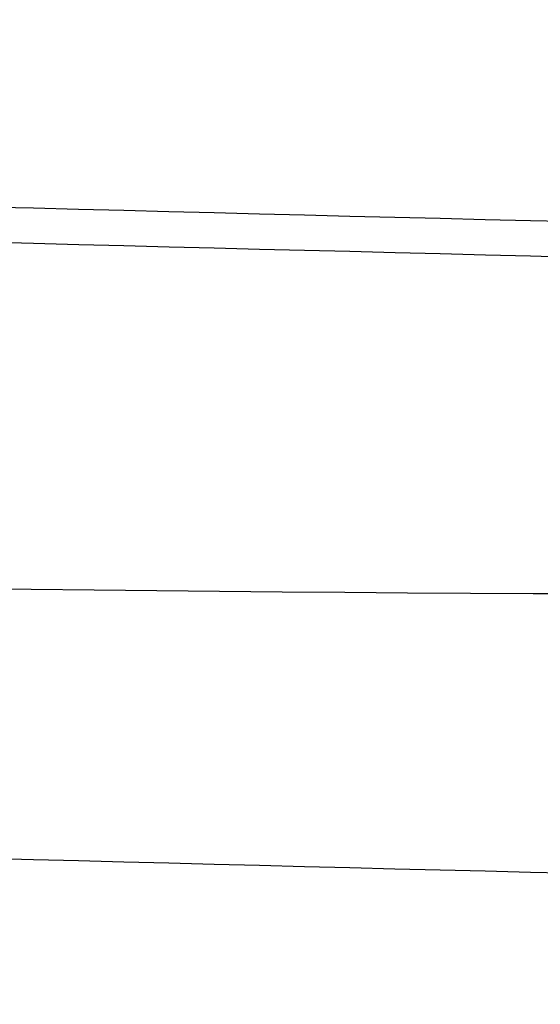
# Model space of a CAD drawing. Header units: millimetres. Extents: x -964 to -364, y -6 to 234.
# Tile 446 of 656: x -954.0968 to -954.0808, y -5.722 to -5.6915. Entities that reach past the tile are written whole.
import ezdxf

# ---------------------------------------------------------------- set-up
doc = ezdxf.new("R2010")
doc.units = ezdxf.units.MM
doc.layers.add('Default', color=18, linetype='Continuous', true_color=0x000000)

msp = doc.modelspace()

# ---------------------------------------------------------------- linework, layer by layer
at = {"layer": 'Default', "extrusion": (-4.302880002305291e-08, 0.1760482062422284, -0.9843815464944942)}
msp.add_rational_spline([(-954.071290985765, -5.718119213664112, 8.22307543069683), (-956.0712909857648, -5.71811930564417, 8.223075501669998), (-956.0712910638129, -3.749356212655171, 8.57517191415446), (-956.0712910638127, -3.749356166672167, 8.575171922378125), (-956.0712910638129, -3.749356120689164, 8.575171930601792)], [1, 0.707106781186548, 1, 0.9999999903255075, 0.9999999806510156], degree=2, knots=[0, 0, 0, 3.14159265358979, 3.14159265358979, 3.141592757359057, 3.141592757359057, 3.141592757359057], dxfattribs=at)
msp.add_rational_spline([(-954.071290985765, -5.718119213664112, 8.22307543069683), (-956.0712909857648, -5.71811930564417, 8.223075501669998), (-956.0712910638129, -3.749356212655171, 8.57517191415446), (-956.0712910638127, -3.749356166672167, 8.575171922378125), (-956.0712910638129, -3.749356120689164, 8.575171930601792)], [1, 0.707106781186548, 1, 0.9999999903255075, 0.9999999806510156], degree=2, knots=[0, 0, 0, 3.14159265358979, 3.14159265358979, 3.141592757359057, 3.141592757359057, 3.141592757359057], dxfattribs=at)
at = {"layer": 'Default', "extrusion": (-4.258863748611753e-08, 0.2252034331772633, -0.9743117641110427)}
msp.add_rational_spline([(-954.0712909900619, -5.697979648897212, 8.12476497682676), (-956.0712909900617, -5.697979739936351, 8.124765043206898), (-956.0712910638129, -3.749356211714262, 8.57517190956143), (-956.0712910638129, -3.749356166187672, 8.575171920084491), (-956.071291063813, -3.749356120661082, 8.575171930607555)], [1, 0.707106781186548, 1, 0.9999999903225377, 0.9999999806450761], degree=2, knots=[0, 0, 0, 3.14159265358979, 3.14159265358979, 3.141592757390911, 3.141592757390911, 3.141592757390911], dxfattribs=at)
msp.add_rational_spline([(-954.0712909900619, -5.697979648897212, 8.12476497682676), (-956.0712909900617, -5.697979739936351, 8.124765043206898), (-956.0712910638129, -3.749356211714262, 8.57517190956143), (-956.0712910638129, -3.749356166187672, 8.575171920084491), (-956.071291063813, -3.749356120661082, 8.575171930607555)], [1, 0.707106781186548, 1, 0.9999999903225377, 0.9999999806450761], degree=2, knots=[0, 0, 0, 3.14159265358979, 3.14159265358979, 3.141592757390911, 3.141592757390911, 3.141592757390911], dxfattribs=at)
at = {"layer": 'Default', "extrusion": (-2.641462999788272e-06, -0.1583924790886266, -0.9873762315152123)}
msp.add_rational_spline([(-954.071288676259, -5.699075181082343, 39.92282575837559), (-956.0711241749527, -5.699074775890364, 39.92283104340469), (-956.0712891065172, -3.724484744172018, 39.60607214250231)], [1.000000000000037, 0.7071238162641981, 0.9999659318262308], degree=2, dxfattribs=at)
msp.add_rational_spline([(-954.071288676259, -5.699075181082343, 39.92282575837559), (-956.0711241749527, -5.699074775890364, 39.92283104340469), (-956.0712891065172, -3.724484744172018, 39.60607214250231)], [1.000000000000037, 0.7071238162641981, 0.9999659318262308], degree=2, dxfattribs=at)
at = {"layer": 'Default', "extrusion": (-2.626305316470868e-06, -0.09550125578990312, -0.9954293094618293)}
msp.add_rational_spline([(-954.0712896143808, -5.751396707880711, 39.57128640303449), (-956.0712896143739, -5.751396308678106, 39.57129164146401), (-956.0712897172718, -3.760537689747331, 39.38028912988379), (-956.071289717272, -3.760537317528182, 39.38028909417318), (-956.0712897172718, -3.760536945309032, 39.38028905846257)], [1.000000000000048, 0.7071067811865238, 1, 0.9999999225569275, 0.999999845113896], degree=2, knots=[-2.592e-13, -2.592e-13, -2.592e-13, 3.14159265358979, 3.14159265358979, 3.141593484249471, 3.141593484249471, 3.141593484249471], dxfattribs=at)
msp.add_rational_spline([(-954.0712896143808, -5.751396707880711, 39.57128640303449), (-956.0712896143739, -5.751396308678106, 39.57129164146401), (-956.0712897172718, -3.760537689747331, 39.38028912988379), (-956.071289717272, -3.760537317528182, 39.38028909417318), (-956.0712897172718, -3.760536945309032, 39.38028905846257)], [1.000000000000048, 0.7071067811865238, 1, 0.9999999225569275, 0.999999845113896], degree=2, knots=[-2.592e-13, -2.592e-13, -2.592e-13, 3.14159265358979, 3.14159265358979, 3.141593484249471, 3.141593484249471, 3.141593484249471], dxfattribs=at)
at = {"layer": 'Default', "extrusion": (-2.641462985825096e-06, -0.1583924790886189, -0.9873762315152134)}
msp.add_rational_spline([(-954.0712892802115, -5.735290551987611, 39.69706884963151), (-956.0712892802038, -5.735290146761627, 39.6970741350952), (-956.0712897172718, -3.760537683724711, 39.38028917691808), (-956.071289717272, -3.760537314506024, 39.38028911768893), (-956.0712897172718, -3.760536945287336, 39.38028905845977)], [0.9999999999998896, 0.7071067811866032, 1, 0.99999992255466, 0.9999998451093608], degree=2, knots=[5.907e-13, 5.907e-13, 5.907e-13, 3.14159265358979, 3.14159265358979, 3.141593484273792, 3.141593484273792, 3.141593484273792], dxfattribs=at)
msp.add_rational_spline([(-954.0712892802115, -5.735290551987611, 39.69706884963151), (-956.0712892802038, -5.735290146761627, 39.6970741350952), (-956.0712897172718, -3.760537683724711, 39.38028917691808), (-956.071289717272, -3.760537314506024, 39.38028911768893), (-956.0712897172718, -3.760536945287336, 39.38028905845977)], [0.9999999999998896, 0.7071067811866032, 1, 0.99999992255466, 0.9999998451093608], degree=2, knots=[5.907e-13, 5.907e-13, 5.907e-13, 3.14159265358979, 3.14159265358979, 3.141593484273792, 3.141593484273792, 3.141593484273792], dxfattribs=at)
at = {"layer": 'Default', "extrusion": (-4.336143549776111e-08, 0.1262696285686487, -0.9919959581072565)}
msp.add_rational_spline([(-954.0712909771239, -5.750894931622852, 8.42074684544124), (-956.0712909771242, -5.750895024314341, 8.42074692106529), (-956.0712910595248, -3.766903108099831, 8.67328617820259), (-956.0712910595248, -3.766903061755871, 8.67328618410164), (-956.0712910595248, -3.766903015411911, 8.67328619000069)], [1, 0.707106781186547, 1, 0.9999999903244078, 0.9999999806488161], degree=2, knots=[0, 0, 0, 3.14159265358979, 3.14159265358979, 3.141592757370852, 3.141592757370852, 3.141592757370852], dxfattribs=at)
msp.add_rational_spline([(-954.0712909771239, -5.750894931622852, 8.42074684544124), (-956.0712909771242, -5.750895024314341, 8.42074692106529), (-956.0712910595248, -3.766903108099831, 8.67328617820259), (-956.0712910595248, -3.766903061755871, 8.67328618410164), (-956.0712910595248, -3.766903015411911, 8.67328619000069)], [1, 0.707106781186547, 1, 0.9999999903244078, 0.9999999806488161], degree=2, knots=[0, 0, 0, 3.14159265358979, 3.14159265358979, 3.141592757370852, 3.141592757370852, 3.141592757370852], dxfattribs=at)
at = {"layer": 'Default', "extrusion": (-4.302880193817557e-08, 0.1760482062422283, -0.9843815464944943)}
msp.add_rational_spline([(-954.0712909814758, -5.735666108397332, 8.32118969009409), (-956.0712909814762, -5.735666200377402, 8.32118976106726), (-956.0712910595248, -3.766903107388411, 8.67328617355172), (-956.0712910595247, -3.766903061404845, 8.673286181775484), (-956.0712910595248, -3.766903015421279, 8.673286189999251)], [1, 0.707106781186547, 1, 0.9999999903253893, 0.9999999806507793], degree=2, knots=[0, 0, 0, 3.14159265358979, 3.14159265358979, 3.141592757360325, 3.141592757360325, 3.141592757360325], dxfattribs=at)
msp.add_rational_spline([(-954.0712909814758, -5.735666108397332, 8.32118969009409), (-956.0712909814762, -5.735666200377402, 8.32118976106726), (-956.0712910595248, -3.766903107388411, 8.67328617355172), (-956.0712910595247, -3.766903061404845, 8.673286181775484), (-956.0712910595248, -3.766903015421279, 8.673286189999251)], [1, 0.707106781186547, 1, 0.9999999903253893, 0.9999999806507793], degree=2, knots=[0, 0, 0, 3.14159265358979, 3.14159265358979, 3.141592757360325, 3.141592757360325, 3.141592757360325], dxfattribs=at)
at = {"layer": 'Default', "extrusion": (-4.282176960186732e-08, 0.2006889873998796, -0.9796550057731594)}
msp.add_open_spline([(-954.0712909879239, -5.709283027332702, 8.17366749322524), (-954.2366559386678, -5.709336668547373, 8.17365651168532), (-954.48873755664, -5.678454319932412, 8.17998298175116), (-954.8140645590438, -5.575232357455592, 8.20112871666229), (-955.055259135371, -5.462513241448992, 8.22422000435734), (-955.282894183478, -5.316391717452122, 8.25415400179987), (-955.4899697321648, -5.139595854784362, 8.29037184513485), (-955.6703777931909, -4.936668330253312, 8.33194293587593), (-955.819483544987, -4.713595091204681, 8.37764101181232), (-955.9345040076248, -4.477235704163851, 8.42606084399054), (-956.0398346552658, -4.158426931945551, 8.4913709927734), (-956.0713455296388, -3.911404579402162, 8.54197520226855), (-956.0712910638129, -3.749356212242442, 8.575171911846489)], degree=3, knots=[-3.151168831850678, -3.151168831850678, -3.151168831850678, -3.151168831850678, -2.653589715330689, -2.39260068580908, -2.124483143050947, -1.851391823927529, -1.57573875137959, -1.300074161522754, -1.026949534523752, -0.7587803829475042, -0.4977265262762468, 0, 0, 0, 0], dxfattribs=at)
msp.add_open_spline([(-954.0712909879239, -5.709283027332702, 8.17366749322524), (-954.2366559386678, -5.709336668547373, 8.17365651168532), (-954.48873755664, -5.678454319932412, 8.17998298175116), (-954.8140645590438, -5.575232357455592, 8.20112871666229), (-955.055259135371, -5.462513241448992, 8.22422000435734), (-955.282894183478, -5.316391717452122, 8.25415400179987), (-955.4899697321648, -5.139595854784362, 8.29037184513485), (-955.6703777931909, -4.936668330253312, 8.33194293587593), (-955.819483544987, -4.713595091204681, 8.37764101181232), (-955.9345040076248, -4.477235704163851, 8.42606084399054), (-956.0398346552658, -4.158426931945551, 8.4913709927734), (-956.0713455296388, -3.911404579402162, 8.54197520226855), (-956.0712910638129, -3.749356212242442, 8.575171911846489)], degree=3, knots=[-3.151168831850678, -3.151168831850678, -3.151168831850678, -3.151168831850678, -2.653589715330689, -2.39260068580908, -2.124483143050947, -1.851391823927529, -1.57573875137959, -1.300074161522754, -1.026949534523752, -0.7587803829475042, -0.4977265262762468, 0, 0, 0, 0], dxfattribs=at)
at = {"layer": 'Default', "extrusion": (-4.358532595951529e-08, 0.07598371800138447, -0.9971090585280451)}
msp.add_rational_spline([(-954.0712909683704, -5.773810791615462, 8.621010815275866), (-956.0712909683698, -5.773810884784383, 8.621010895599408), (-956.071291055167, -3.779592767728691, 8.77297833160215), (-956.0712910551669, -3.779592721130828, 8.772978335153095), (-956.071291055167, -3.779592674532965, 8.77297833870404)], [0.999999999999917, 0.7071067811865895, 1, 0.999999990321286, 0.9999999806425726], degree=2, knots=[4.46e-13, 4.46e-13, 4.46e-13, 3.14159265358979, 3.14159265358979, 3.141592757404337, 3.141592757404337, 3.141592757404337], dxfattribs=at)
msp.add_rational_spline([(-954.0712909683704, -5.773810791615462, 8.621010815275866), (-956.0712909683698, -5.773810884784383, 8.621010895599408), (-956.071291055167, -3.779592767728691, 8.77297833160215), (-956.0712910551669, -3.779592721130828, 8.772978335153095), (-956.071291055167, -3.779592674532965, 8.77297833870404)], [0.999999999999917, 0.7071067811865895, 1, 0.999999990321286, 0.9999999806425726], degree=2, knots=[4.46e-13, 4.46e-13, 4.46e-13, 3.14159265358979, 3.14159265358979, 3.141592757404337, 3.141592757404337, 3.141592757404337], dxfattribs=at)
at = {"layer": 'Default', "extrusion": (-4.336142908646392e-08, 0.1262696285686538, -0.9919959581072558)}
msp.add_rational_spline([(-954.0712909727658, -5.763584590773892, 8.52043899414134), (-956.0712909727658, -5.763584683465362, 8.520439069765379), (-956.071291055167, -3.779592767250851, 8.77297832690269), (-956.071291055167, -3.779592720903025, 8.772978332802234), (-956.0712910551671, -3.779592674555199, 8.772978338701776)], [1, 0.707106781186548, 1, 0.9999999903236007, 0.999999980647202], degree=2, knots=[0, 0, 0, 3.14159265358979, 3.14159265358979, 3.141592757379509, 3.141592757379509, 3.141592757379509], dxfattribs=at)
msp.add_rational_spline([(-954.0712909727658, -5.763584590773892, 8.52043899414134), (-956.0712909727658, -5.763584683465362, 8.520439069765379), (-956.071291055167, -3.779592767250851, 8.77297832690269), (-956.071291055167, -3.779592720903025, 8.772978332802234), (-956.0712910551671, -3.779592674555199, 8.772978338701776)], [1, 0.707106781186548, 1, 0.9999999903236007, 0.999999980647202], degree=2, knots=[0, 0, 0, 3.14159265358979, 3.14159265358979, 3.141592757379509, 3.141592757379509, 3.141592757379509], dxfattribs=at)
at = {"layer": 'Default', "extrusion": (2.520474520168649e-06, -0.03191858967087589, -0.9994904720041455)}
msp.add_rational_spline([(-954.0712902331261, -5.781485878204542, 39.21515610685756), (-956.0712902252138, -5.781486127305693, 39.21515107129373), (-956.071290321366, -3.782505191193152, 39.15131389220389), (-956.0712903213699, -3.7824244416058, 39.15131131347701), (-956.0712903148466, -3.78234369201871, 39.15130873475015)], [0.9999999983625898, 0.7071067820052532, 1, 0.9999832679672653, 0.9999665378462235], degree=2, knots=[8.7814869e-09, 8.7814869e-09, 8.7814869e-09, 3.14159265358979, 3.14159265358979, 3.141772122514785, 3.141772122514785, 3.141772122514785], dxfattribs=at)
msp.add_rational_spline([(-954.0712902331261, -5.781485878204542, 39.21515610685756), (-956.0712902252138, -5.781486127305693, 39.21515107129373), (-956.071290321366, -3.782505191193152, 39.15131389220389), (-956.0712903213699, -3.7824244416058, 39.15131131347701), (-956.0712903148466, -3.78234369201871, 39.15130873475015)], [0.9999999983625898, 0.7071067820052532, 1, 0.9999832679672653, 0.9999665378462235], degree=2, knots=[8.7814869e-09, 8.7814869e-09, 8.7814869e-09, 3.14159265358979, 3.14159265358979, 3.141772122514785, 3.141772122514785, 3.141772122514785], dxfattribs=at)
at = {"layer": 'Default', "extrusion": (-2.626305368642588e-06, -0.09550125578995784, -0.995429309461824)}
msp.add_rational_spline([(-954.0712902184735, -5.773363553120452, 39.34232143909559), (-956.0712902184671, -5.773363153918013, 39.34232667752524), (-956.0712903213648, -3.782504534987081, 39.15132416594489), (-956.071290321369, -3.782424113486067, 39.15131645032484), (-956.071290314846, -3.782343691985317, 39.15130873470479)], [1.000000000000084, 0.7071067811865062, 1, 0.9999832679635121, 0.9999665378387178], degree=2, knots=[-4.486e-13, -4.486e-13, -4.486e-13, 3.14159265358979, 3.14159265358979, 3.141772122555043, 3.141772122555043, 3.141772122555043], dxfattribs=at)
msp.add_rational_spline([(-954.0712902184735, -5.773363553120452, 39.34232143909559), (-956.0712902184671, -5.773363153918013, 39.34232667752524), (-956.0712903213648, -3.782504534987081, 39.15132416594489), (-956.071290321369, -3.782424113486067, 39.15131645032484), (-956.071290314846, -3.782343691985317, 39.15130873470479)], [1.000000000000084, 0.7071067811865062, 1, 0.9999832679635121, 0.9999665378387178], degree=2, knots=[-4.486e-13, -4.486e-13, -4.486e-13, 3.14159265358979, 3.14159265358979, 3.141772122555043, 3.141772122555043, 3.141772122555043], dxfattribs=at)
at = {"layer": 'Default', "extrusion": (-4.369694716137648e-08, 0.02531081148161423, -0.9996796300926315)}
msp.add_rational_spline([(-954.0712909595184, -5.786660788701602, 8.823517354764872), (-956.0712909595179, -5.786660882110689, 8.823517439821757), (-956.071291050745, -3.787301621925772, 8.87413906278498), (-956.0712910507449, -3.787301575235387, 8.87413906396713), (-956.071291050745, -3.787301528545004, 8.874139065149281)], [0.999999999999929, 0.7071067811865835, 1, 0.999999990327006, 0.9999999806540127], degree=2, knots=[3.811e-13, 3.811e-13, 3.811e-13, 3.14159265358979, 3.14159265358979, 3.141592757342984, 3.141592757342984, 3.141592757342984], dxfattribs=at)
msp.add_rational_spline([(-954.0712909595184, -5.786660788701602, 8.823517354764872), (-956.0712909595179, -5.786660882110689, 8.823517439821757), (-956.071291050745, -3.787301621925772, 8.87413906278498), (-956.0712910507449, -3.787301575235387, 8.87413906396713), (-956.071291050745, -3.787301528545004, 8.874139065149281)], [0.999999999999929, 0.7071067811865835, 1, 0.999999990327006, 0.9999999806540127], degree=2, knots=[3.811e-13, 3.811e-13, 3.811e-13, 3.14159265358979, 3.14159265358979, 3.141592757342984, 3.141592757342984, 3.141592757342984], dxfattribs=at)
at = {"layer": 'Default', "extrusion": (-4.358532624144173e-08, 0.07598371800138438, -0.997109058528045)}
msp.add_rational_spline([(-954.0712909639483, -5.781519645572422, 8.722171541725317), (-956.0712909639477, -5.781519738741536, 8.722171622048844), (-956.071291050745, -3.787301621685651, 8.8741390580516), (-956.0712910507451, -3.787301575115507, 8.874139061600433), (-956.0712910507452, -3.787301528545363, 8.874139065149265)], [0.9999999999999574, 0.7071067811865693, 1, 0.9999999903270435, 0.9999999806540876], degree=2, knots=[2.29e-13, 2.29e-13, 2.29e-13, 3.14159265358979, 3.14159265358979, 3.141592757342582, 3.141592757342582, 3.141592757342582], dxfattribs=at)
msp.add_rational_spline([(-954.0712909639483, -5.781519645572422, 8.722171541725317), (-956.0712909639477, -5.781519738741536, 8.722171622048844), (-956.071291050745, -3.787301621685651, 8.8741390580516), (-956.0712910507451, -3.787301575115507, 8.874139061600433), (-956.0712910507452, -3.787301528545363, 8.874139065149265)], [0.9999999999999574, 0.7071067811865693, 1, 0.9999999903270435, 0.9999999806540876], degree=2, knots=[2.29e-13, 2.29e-13, 2.29e-13, 3.14159265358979, 3.14159265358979, 3.141592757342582, 3.141592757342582, 3.141592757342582], dxfattribs=at)
at = {"layer": 'Default', "extrusion": (-4.371139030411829e-08, 1.192092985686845e-07, -0.999999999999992)}
msp.add_rational_spline([(-954.071290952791, -5.789896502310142, 8.976630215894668), (-956.0712909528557, -5.789896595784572, 8.976630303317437), (-956.0712910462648, -3.789896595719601, 8.97663054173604), (-956.0712910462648, -3.789896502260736, 8.97663054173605), (-956.0712910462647, -3.789896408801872, 8.97663054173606)], [1.000000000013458, 0.707106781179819, 1, 0.9999999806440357, 0.999999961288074], degree=2, knots=[-7.21774e-11, -7.21774e-11, -7.21774e-11, 3.14159265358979, 3.14159265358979, 3.141592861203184, 3.141592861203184, 3.141592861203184], dxfattribs=at)
msp.add_rational_spline([(-954.071290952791, -5.789896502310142, 8.976630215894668), (-956.0712909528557, -5.789896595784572, 8.976630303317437), (-956.0712910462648, -3.789896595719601, 8.97663054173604), (-956.0712910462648, -3.789896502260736, 8.97663054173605), (-956.0712910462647, -3.789896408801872, 8.97663054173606)], [1.000000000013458, 0.707106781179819, 1, 0.9999999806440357, 0.999999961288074], degree=2, knots=[-7.21774e-11, -7.21774e-11, -7.21774e-11, 3.14159265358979, 3.14159265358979, 3.141592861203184, 3.141592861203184, 3.141592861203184], dxfattribs=at)
at = {"layer": 'Default', "extrusion": (-2.635208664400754e-06, -0.1270107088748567, -0.9919013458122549)}
msp.add_open_spline([(-954.071289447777, -5.745338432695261, 39.63443305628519), (-954.2366553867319, -5.745392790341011, 39.63444045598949), (-954.488739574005, -5.714117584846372, 39.6304364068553), (-954.8140665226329, -5.609585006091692, 39.61705211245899), (-955.0552618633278, -5.495434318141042, 39.60243601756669), (-955.28289716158, -5.347457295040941, 39.58348850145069), (-955.4899724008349, -5.168416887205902, 39.56056333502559), (-955.6703796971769, -4.962913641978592, 39.5342495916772), (-955.8194844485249, -4.737009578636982, 39.50532348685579), (-955.9345039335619, -4.497651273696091, 39.47467450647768), (-956.0398340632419, -4.174796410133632, 39.43333395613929), (-956.071344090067, -3.924641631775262, 39.40130229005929), (-956.0712897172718, -3.760537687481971, 39.38028915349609)], degree=3, knots=[-3.151465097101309, -3.151465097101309, -3.151465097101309, -3.151465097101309, -2.653883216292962, -2.392889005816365, -2.124761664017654, -1.851654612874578, -1.575979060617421, -1.300285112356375, -1.027124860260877, -0.75891508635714, -0.4978173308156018, 0, 0, 0, 0], dxfattribs=at)
msp.add_open_spline([(-954.071289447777, -5.745338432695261, 39.63443305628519), (-954.2366553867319, -5.745392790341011, 39.63444045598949), (-954.488739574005, -5.714117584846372, 39.6304364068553), (-954.8140665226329, -5.609585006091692, 39.61705211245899), (-955.0552618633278, -5.495434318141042, 39.60243601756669), (-955.28289716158, -5.347457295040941, 39.58348850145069), (-955.4899724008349, -5.168416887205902, 39.56056333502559), (-955.6703796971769, -4.962913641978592, 39.5342495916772), (-955.8194844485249, -4.737009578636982, 39.50532348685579), (-955.9345039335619, -4.497651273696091, 39.47467450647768), (-956.0398340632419, -4.174796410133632, 39.43333395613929), (-956.071344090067, -3.924641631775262, 39.40130229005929), (-956.0712897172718, -3.760537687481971, 39.38028915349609)], degree=3, knots=[-3.151465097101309, -3.151465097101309, -3.151465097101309, -3.151465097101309, -2.653883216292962, -2.392889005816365, -2.124761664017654, -1.851654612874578, -1.575979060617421, -1.300285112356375, -1.027124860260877, -0.75891508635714, -0.4978173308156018, 0, 0, 0, 0], dxfattribs=at)
at = {"layer": 'Default', "extrusion": (-4.320958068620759e-08, 0.1512068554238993, -0.9885021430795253)}
msp.add_open_spline([(-954.0712909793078, -5.744534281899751, 8.37077648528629), (-954.23665594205, -5.744588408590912, 8.37076821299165), (-954.4887375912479, -5.713427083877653, 8.37553483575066), (-954.8140645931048, -5.609272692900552, 8.39146689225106), (-955.0552591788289, -5.495535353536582, 8.408864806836), (-955.282894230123, -5.348093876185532, 8.4314182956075), (-955.489969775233, -5.169700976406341, 8.45870628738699), (-955.6703778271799, -4.964940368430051, 8.49002763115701), (-955.8194835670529, -4.739852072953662, 8.5244584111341), (-955.9345040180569, -4.501357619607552, 8.56093987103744), (-956.039834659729, -4.179668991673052, 8.61014718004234), (-956.0713455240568, -3.930415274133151, 8.648274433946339), (-956.0712910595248, -3.766903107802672, 8.67328617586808)], degree=3, knots=[-3.151172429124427, -3.151172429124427, -3.151172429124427, -3.151172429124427, -2.653593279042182, -2.392604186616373, -2.124486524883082, -1.851395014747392, -1.575741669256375, -1.300076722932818, -1.026951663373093, -0.7587820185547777, -0.4977276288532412, 0, 0, 0, 0], dxfattribs=at)
msp.add_open_spline([(-954.0712909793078, -5.744534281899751, 8.37077648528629), (-954.23665594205, -5.744588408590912, 8.37076821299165), (-954.4887375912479, -5.713427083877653, 8.37553483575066), (-954.8140645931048, -5.609272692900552, 8.39146689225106), (-955.0552591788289, -5.495535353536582, 8.408864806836), (-955.282894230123, -5.348093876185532, 8.4314182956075), (-955.489969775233, -5.169700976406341, 8.45870628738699), (-955.6703778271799, -4.964940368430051, 8.49002763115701), (-955.8194835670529, -4.739852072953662, 8.5244584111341), (-955.9345040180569, -4.501357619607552, 8.56093987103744), (-956.039834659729, -4.179668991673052, 8.61014718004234), (-956.0713455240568, -3.930415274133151, 8.648274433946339), (-956.0712910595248, -3.766903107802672, 8.67328617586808)], degree=3, knots=[-3.151172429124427, -3.151172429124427, -3.151172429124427, -3.151172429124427, -2.653593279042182, -2.392604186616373, -2.124486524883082, -1.851395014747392, -1.575741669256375, -1.300076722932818, -1.026951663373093, -0.7587820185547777, -0.4977276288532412, 0, 0, 0, 0], dxfattribs=at)
at = {"layer": 'Default', "extrusion": (-4.3486833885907e-08, 0.1011589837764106, -0.9948702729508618)}
msp.add_open_spline([(-954.071290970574, -5.769968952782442, 8.57059564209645), (-954.2366559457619, -5.770023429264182, 8.57059011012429), (-954.4887376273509, -5.738661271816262, 8.57377904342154), (-954.814064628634, -5.633835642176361, 8.58443778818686), (-955.055259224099, -5.519365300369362, 8.59607720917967), (-955.282894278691, -5.370973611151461, 8.61116577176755), (-955.4899698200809, -5.191431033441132, 8.62942177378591), (-955.6703778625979, -4.985350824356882, 8.65037613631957), (-955.819483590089, -4.758811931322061, 8.67341074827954), (-955.9345040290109, -4.518780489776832, 8.69781728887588), (-956.0398346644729, -4.195018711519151, 8.73073757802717), (-956.0713455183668, -3.944158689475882, 8.756245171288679), (-956.071291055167, -3.779592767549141, 8.7729783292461)], degree=3, knots=[-3.151176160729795, -3.151176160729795, -3.151176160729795, -3.151176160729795, -2.653596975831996, -2.392607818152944, -2.124490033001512, -1.851398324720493, -1.575744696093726, -1.30007937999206, -1.026953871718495, -0.7587837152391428, -0.4977287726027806, 0, 0, 0, 0], dxfattribs=at)
msp.add_open_spline([(-954.071290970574, -5.769968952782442, 8.57059564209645), (-954.2366559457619, -5.770023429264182, 8.57059011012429), (-954.4887376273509, -5.738661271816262, 8.57377904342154), (-954.814064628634, -5.633835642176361, 8.58443778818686), (-955.055259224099, -5.519365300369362, 8.59607720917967), (-955.282894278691, -5.370973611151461, 8.61116577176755), (-955.4899698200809, -5.191431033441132, 8.62942177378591), (-955.6703778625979, -4.985350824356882, 8.65037613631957), (-955.819483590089, -4.758811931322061, 8.67341074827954), (-955.9345040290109, -4.518780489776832, 8.69781728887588), (-956.0398346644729, -4.195018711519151, 8.73073757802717), (-956.0713455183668, -3.944158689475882, 8.756245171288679), (-956.071291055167, -3.779592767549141, 8.7729783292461)], degree=3, knots=[-3.151176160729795, -3.151176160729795, -3.151176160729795, -3.151176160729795, -2.653596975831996, -2.392607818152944, -2.124490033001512, -1.851398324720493, -1.575744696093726, -1.30007937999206, -1.026953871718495, -0.7587837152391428, -0.4977287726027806, 0, 0, 0, 0], dxfattribs=at)
at = {"layer": 'Default', "extrusion": (-5.294193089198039e-08, -0.06374227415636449, -0.9979663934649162)}
msp.add_open_spline([(-954.071290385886, -5.779451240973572, 39.27886821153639), (-954.2366563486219, -5.779505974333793, 39.27887171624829), (-954.4887405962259, -5.748039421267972, 39.27686189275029), (-954.8140675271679, -5.642867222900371, 39.27014433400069), (-955.0552628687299, -5.528018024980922, 39.26280867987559), (-955.2828981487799, -5.379135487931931, 39.2532992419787), (-955.4899733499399, -5.198999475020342, 39.2417935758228), (-955.6703805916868, -4.992238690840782, 39.22858732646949), (-955.8194852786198, -4.764952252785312, 39.21407005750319), (-955.9345046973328, -4.524129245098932, 39.1986881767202), (-956.0398347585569, -4.199298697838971, 39.17794055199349), (-956.0713447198, -3.947613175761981, 39.16186485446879), (-956.0712903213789, -3.782505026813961, 39.15131903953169)], degree=3, knots=[-3.151472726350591, -3.151472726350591, -3.151472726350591, -3.151472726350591, -2.653890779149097, -2.392896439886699, -2.124768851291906, -1.851661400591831, -1.575985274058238, -1.300290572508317, -1.027129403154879, -0.7589185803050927, -0.4978196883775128, 0, 0, 0, 0], dxfattribs=at)
msp.add_open_spline([(-954.071290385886, -5.779451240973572, 39.27886821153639), (-954.2366563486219, -5.779505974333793, 39.27887171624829), (-954.4887405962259, -5.748039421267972, 39.27686189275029), (-954.8140675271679, -5.642867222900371, 39.27014433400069), (-955.0552628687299, -5.528018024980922, 39.26280867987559), (-955.2828981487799, -5.379135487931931, 39.2532992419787), (-955.4899733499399, -5.198999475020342, 39.2417935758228), (-955.6703805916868, -4.992238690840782, 39.22858732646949), (-955.8194852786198, -4.764952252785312, 39.21407005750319), (-955.9345046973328, -4.524129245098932, 39.1986881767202), (-956.0398347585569, -4.199298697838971, 39.17794055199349), (-956.0713447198, -3.947613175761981, 39.16186485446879), (-956.0712903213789, -3.782505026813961, 39.15131903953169)], degree=3, knots=[-3.151472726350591, -3.151472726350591, -3.151472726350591, -3.151472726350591, -2.653890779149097, -2.392896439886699, -2.124768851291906, -1.851661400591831, -1.575985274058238, -1.300290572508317, -1.027129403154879, -0.7589185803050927, -0.4978196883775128, 0, 0, 0, 0], dxfattribs=at)
at = {"layer": 'Default', "extrusion": (-4.365481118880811e-08, 0.0506635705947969, -0.9987157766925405)}
msp.add_open_spline([(-954.0712909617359, -5.785376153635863, 8.77277921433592), (-954.236655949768, -5.785430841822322, 8.7727764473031), (-954.4887376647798, -5.753947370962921, 8.77437357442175), (-954.8140646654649, -5.648716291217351, 8.77971182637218), (-955.055259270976, -5.533803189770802, 8.7855412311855), (-955.282894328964, -5.384837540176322, 8.79309807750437), (-955.4899698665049, -5.204600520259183, 8.80224127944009), (-955.670377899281, -4.997723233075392, 8.81273590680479), (-955.819483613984, -4.770308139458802, 8.82427238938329), (-955.934504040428, -4.529348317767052, 8.8364959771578), (-956.0398346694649, -4.204334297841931, 8.8529835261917), (-956.0713455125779, -3.952504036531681, 8.86575855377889), (-956.071291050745, -3.787301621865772, 8.87413906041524)], degree=3, knots=[0, 0, 0, 0, 0.4975792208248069, 0.7585684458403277, 1.026686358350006, 1.299778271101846, 1.575432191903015, 1.851097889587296, 2.124223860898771, 2.392394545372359, 2.6534500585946, 3.151180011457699, 3.151180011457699, 3.151180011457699, 3.151180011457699], dxfattribs=at)
msp.add_open_spline([(-954.0712909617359, -5.785376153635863, 8.77277921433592), (-954.236655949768, -5.785430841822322, 8.7727764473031), (-954.4887376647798, -5.753947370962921, 8.77437357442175), (-954.8140646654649, -5.648716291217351, 8.77971182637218), (-955.055259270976, -5.533803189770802, 8.7855412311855), (-955.282894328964, -5.384837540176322, 8.79309807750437), (-955.4899698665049, -5.204600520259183, 8.80224127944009), (-955.670377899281, -4.997723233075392, 8.81273590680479), (-955.819483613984, -4.770308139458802, 8.82427238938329), (-955.934504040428, -4.529348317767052, 8.8364959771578), (-956.0398346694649, -4.204334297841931, 8.8529835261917), (-956.0713455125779, -3.952504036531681, 8.86575855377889), (-956.071291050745, -3.787301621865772, 8.87413906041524)], degree=3, knots=[0, 0, 0, 0, 0.4975792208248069, 0.7585684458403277, 1.026686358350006, 1.299778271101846, 1.575432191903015, 1.851097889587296, 2.124223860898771, 2.392394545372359, 2.6534500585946, 3.151180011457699, 3.151180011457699, 3.151180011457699, 3.151180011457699], dxfattribs=at)
at = {"layer": 'Default'}
msp.add_open_spline([(-954.071290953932, -5.789896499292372, 8.95131546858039), (-954.2366546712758, -5.789951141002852, 8.9513147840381), (-954.4887330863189, -5.758438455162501, 8.95171366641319), (-954.8140601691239, -5.653106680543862, 8.95304691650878), (-955.055253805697, -5.538084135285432, 8.95450282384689), (-955.282888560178, -5.388976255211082, 8.95639016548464), (-955.4899645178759, -5.208566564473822, 8.95867370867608), (-955.670373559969, -5.001490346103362, 8.96129478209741), (-955.819480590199, -4.773855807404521, 8.96417607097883), (-955.934502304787, -4.532662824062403, 8.96722897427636), (-956.0398336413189, -4.207335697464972, 8.97134680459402), (-956.0713456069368, -3.955259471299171, 8.97453745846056), (-956.0712910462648, -3.789896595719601, 8.97663053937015)], degree=3, knots=[-3.150799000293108, -3.150799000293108, -3.150799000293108, -3.150799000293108, -2.653223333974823, -2.392240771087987, -2.124135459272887, -1.851063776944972, -1.575438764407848, -1.299810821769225, -1.026730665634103, -0.758612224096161, -0.4976131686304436, 0, 0, 0, 0], dxfattribs=at)
msp.add_open_spline([(-954.071290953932, -5.789896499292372, 8.95131546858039), (-954.2366546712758, -5.789951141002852, 8.9513147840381), (-954.4887330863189, -5.758438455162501, 8.95171366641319), (-954.8140601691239, -5.653106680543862, 8.95304691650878), (-955.055253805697, -5.538084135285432, 8.95450282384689), (-955.282888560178, -5.388976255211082, 8.95639016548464), (-955.4899645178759, -5.208566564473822, 8.95867370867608), (-955.670373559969, -5.001490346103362, 8.96129478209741), (-955.819480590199, -4.773855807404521, 8.96417607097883), (-955.934502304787, -4.532662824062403, 8.96722897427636), (-956.0398336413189, -4.207335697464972, 8.97134680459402), (-956.0713456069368, -3.955259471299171, 8.97453745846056), (-956.0712910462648, -3.789896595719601, 8.97663053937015)], degree=3, knots=[-3.150799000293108, -3.150799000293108, -3.150799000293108, -3.150799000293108, -2.653223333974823, -2.392240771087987, -2.124135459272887, -1.851063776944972, -1.575438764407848, -1.299810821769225, -1.026730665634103, -0.758612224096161, -0.4976131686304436, 0, 0, 0, 0], dxfattribs=at)
at = {"layer": 'Default', "extrusion": (-4.296116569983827e-08, -0.0159612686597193, -0.9998726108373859)}
msp.add_open_spline([(-954.071289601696, -5.789900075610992, 38.9516761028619), (-954.2366535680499, -5.789954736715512, 38.95167698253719), (-954.4887326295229, -5.758441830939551, 38.95117394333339), (-954.8140596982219, -5.653109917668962, 38.9494925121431), (-955.0552535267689, -5.538087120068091, 38.94765637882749), (-955.2828883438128, -5.388978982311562, 38.94527613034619), (-955.4899642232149, -5.208569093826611, 38.94239620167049), (-955.670373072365, -5.001492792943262, 38.93909058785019), (-955.8194798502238, -4.773858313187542, 38.93545679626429), (-955.934501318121, -4.532665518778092, 38.93160656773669), (-956.0398325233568, -4.207338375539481, 38.92641327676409), (-956.0713442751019, -3.955262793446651, 38.92238931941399), (-956.0712897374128, -3.789900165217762, 38.91974958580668)], degree=3, knots=[0, 0, 0, 0, 0.4975763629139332, 0.7585602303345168, 1.026668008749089, 1.299743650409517, 1.575374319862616, 1.851009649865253, 2.12409876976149, 2.392227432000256, 2.653237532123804, 3.150873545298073, 3.150873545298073, 3.150873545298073, 3.150873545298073], dxfattribs=at)
msp.add_open_spline([(-954.071289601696, -5.789900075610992, 38.9516761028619), (-954.2366535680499, -5.789954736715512, 38.95167698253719), (-954.4887326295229, -5.758441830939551, 38.95117394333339), (-954.8140596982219, -5.653109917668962, 38.9494925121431), (-955.0552535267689, -5.538087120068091, 38.94765637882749), (-955.2828883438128, -5.388978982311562, 38.94527613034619), (-955.4899642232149, -5.208569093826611, 38.94239620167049), (-955.670373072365, -5.001492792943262, 38.93909058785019), (-955.8194798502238, -4.773858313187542, 38.93545679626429), (-955.934501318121, -4.532665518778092, 38.93160656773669), (-956.0398325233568, -4.207338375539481, 38.92641327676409), (-956.0713442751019, -3.955262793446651, 38.92238931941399), (-956.0712897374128, -3.789900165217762, 38.91974958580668)], degree=3, knots=[0, 0, 0, 0, 0.4975763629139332, 0.7585602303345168, 1.026668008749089, 1.299743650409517, 1.575374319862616, 1.851009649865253, 2.12409876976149, 2.392227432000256, 2.653237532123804, 3.150873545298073, 3.150873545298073, 3.150873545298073, 3.150873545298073], dxfattribs=at)
at = {"layer": 'Default', "extrusion": (-4.36969492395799e-08, 0.02531081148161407, -0.9996796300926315)}
msp.add_rational_spline([(-954.0712909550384, -5.78925576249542, 8.926008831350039), (-956.0712909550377, -5.789255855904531, 8.926008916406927), (-956.0712910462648, -3.789896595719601, 8.97663053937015)], [0.9999999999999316, 0.7071067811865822, 1], degree=2, dxfattribs=at)
msp.add_rational_spline([(-954.0712909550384, -5.78925576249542, 8.926008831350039), (-956.0712909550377, -5.789255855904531, 8.926008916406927), (-956.0712910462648, -3.789896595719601, 8.97663053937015)], [0.9999999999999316, 0.7071067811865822, 1], degree=2, dxfattribs=at)
at = {"layer": 'Default', "extrusion": (-4.371140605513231e-08, 1.19209299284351e-07, -0.999999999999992)}
msp.add_rational_spline([(-954.0712896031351, -5.789900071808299, 38.91974925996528), (-956.0712896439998, -5.789900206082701, 38.91974934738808), (-956.0712897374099, -3.789900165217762, 38.91974958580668)], [1.000000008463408, 0.7071067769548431, 1], degree=2, dxfattribs=at)
msp.add_rational_spline([(-954.0712896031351, -5.789900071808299, 38.91974925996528), (-956.0712896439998, -5.789900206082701, 38.91974934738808), (-956.0712897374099, -3.789900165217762, 38.91974958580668)], [1.000000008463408, 0.7071067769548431, 1], degree=2, dxfattribs=at)
at = {"layer": 'Default', "extrusion": (2.520474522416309e-06, -0.03191858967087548, -0.9994904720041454)}
msp.add_rational_spline([(-954.0712896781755, -5.788881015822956, 38.98358667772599), (-956.0709685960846, -5.788881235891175, 38.98358164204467), (-956.0712897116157, -3.790221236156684, 38.91975471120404)], [0.999999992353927, 0.707140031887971, 0.9999335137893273], degree=2, dxfattribs=at)
msp.add_rational_spline([(-954.0712896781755, -5.788881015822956, 38.98358667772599), (-956.0709685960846, -5.788881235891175, 38.98358164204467), (-956.0712897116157, -3.790221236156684, 38.91975471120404)], [0.999999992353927, 0.707140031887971, 0.9999335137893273], degree=2, dxfattribs=at)

doc.saveas('drawing.dxf')
